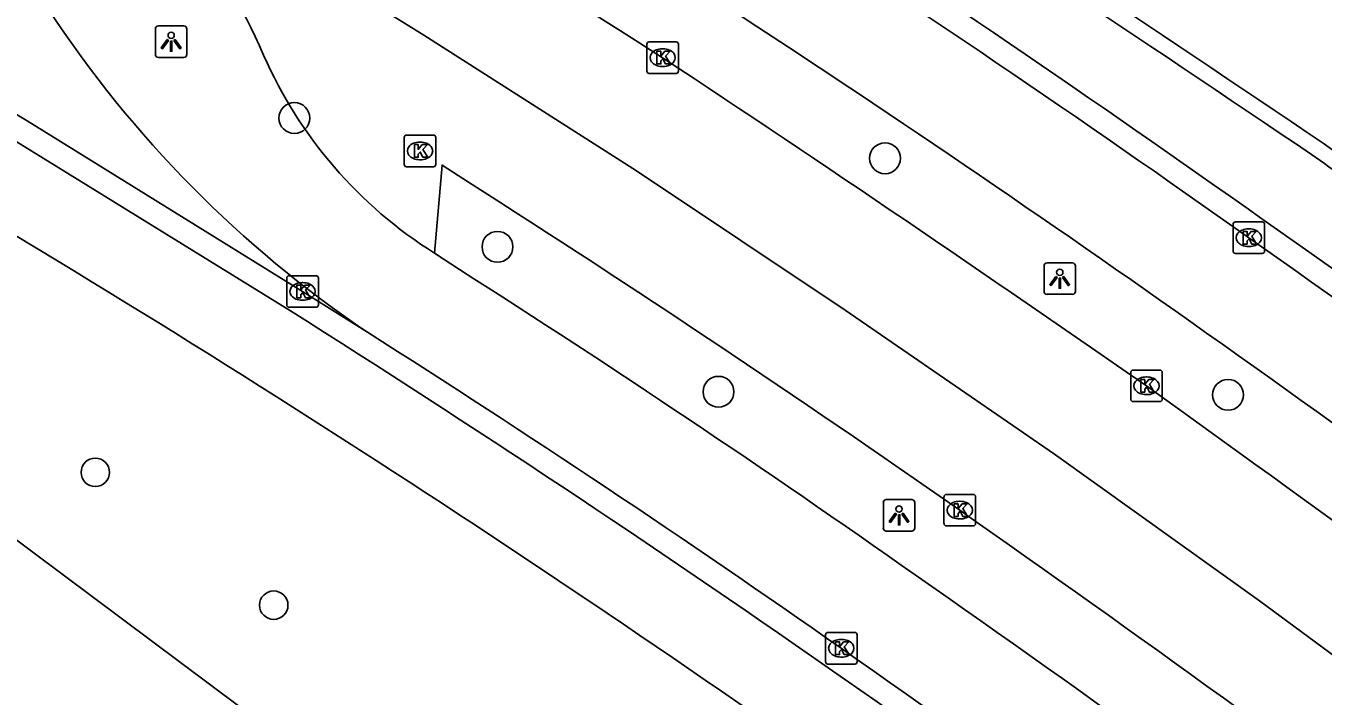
# Model space of a CAD drawing. Extents: x 159718 to 160783, y 383290 to 384030.
# Drawn here: x 160583.26 to 160624.35, y 383706.87 to 383728.1 of the extents above; entities that cross this region are included whole.
import ezdxf

# ---------------------------------------------------------------- set-up
doc = ezdxf.new("R2010")
doc.units = 0
for name, color, linetype in [('IMGEO_Boom', 7, 'Continuous'), ('IMGEO_Fietspad_gesloten', 7, 'Continuous'), ('IMGEO_Hek', 7, 'Continuous'), ('IMGEO_Kolk', 7, 'Continuous'), ('IMGEO_Lichtpunt', 7, 'Continuous'), ('IMGEO_OVBaan_gesloten', 7, 'Continuous'), ('IMGEO_Pand', 7, 'Continuous'), ('IMGEO_Rijbaan_lokaal_gesloten', 7, 'Continuous')]:
    doc.layers.add(name, color=color, linetype=linetype)

msp = doc.modelspace()

# ---------------------------------------------------------------- linework, layer by layer
at = {"layer": 'IMGEO_Boom'}
for centre in [(160591.762, 383725.183), (160610.47, 383723.91), (160598.194, 383721.102), (160605.195, 383716.51), (160621.336, 383716.414)]:
    msp.add_circle(centre, 0.489, dxfattribs=at)
at = {"layer": 'IMGEO_Fietspad_gesloten'}
for points in [[(160545.488, 383747.383), (160547.305, 383746.295), (160555.662, 383741.113), (160558.414, 383739.417), (160561.972, 383737.224), (160573.883, 383729.883), (160582.953, 383724.443), (160591.637, 383719.073)], [(160584.258, 383720.662), (160580.096, 383723.16), (160574.681, 383726.402), (160560.774, 383734.728), (160559.214, 383735.662), (160557.209, 383736.897), (160545.57, 383744.064), (160541.795, 383746.477)]]:
    msp.add_lwpolyline(points, dxfattribs=at)
for centre, radius, start, end in [((160080.903, 382922.917), 967.836, 55.866789, 58.187443), ((160324.014, 383301.099), 515.934, 54.66573, 56.82751), ((160313.192, 383278.933), 542.859, 54.79071, 55.07582), ((160340.913, 383319.765), 490.942, 52.73668, 55.01477), ((160358.793, 383349.964), 433.879, 53.39359, 58.69134), ((160358.757, 383349.822), 436.554, 55.07791, 57.76117), ((160316.074, 383287.574), 512.028, 52.88995, 55.1492)]:
    msp.add_arc(centre, radius, start, end, dxfattribs=at)
at = {"layer": 'IMGEO_Hek'}
for centre, radius, start, end in [((160081.274, 382923.272), 967.836, 55.866789, 58.187443), ((160354.624, 383338.017), 471.199, 52.69805, 55.08127)]:
    msp.add_arc(centre, radius, start, end, dxfattribs=at)
at = {"layer": 'IMGEO_Kolk'}
for p, q in [((160603.001, 383727.598), (160603.853, 383727.598)), ((160602.926, 383726.672), (160602.926, 383727.524)), ((160603.414, 383727.378), (160603.439, 383727.378)), ((160603.927, 383727.524), (160603.927, 383726.672)), ((160603.437, 383726.818), (160603.412, 383726.818)), ((160603.853, 383726.598), (160603.001, 383726.598)), ((160595.24, 383723.716), (160595.24, 383724.568)), ((160595.315, 383724.642), (160596.167, 383724.642)), ((160595.728, 383724.422), (160595.753, 383724.422)), ((160596.241, 383724.568), (160596.241, 383723.716)), ((160595.751, 383723.862), (160595.726, 383723.862)), ((160596.167, 383723.642), (160595.315, 383723.642)), ((160621.493, 383720.966), (160621.493, 383721.818)), ((160621.568, 383721.892), (160622.42, 383721.892)), ((160622.494, 383721.818), (160622.494, 383720.966)), ((160621.981, 383721.672), (160622.006, 383721.672)), ((160622.004, 383721.112), (160621.979, 383721.112)), ((160622.42, 383720.892), (160621.568, 383720.892)), ((160591.595, 383720.189), (160592.447, 383720.189)), ((160591.52, 383719.263), (160591.52, 383720.115)), ((160592.008, 383719.969), (160592.033, 383719.969)), ((160592.521, 383720.115), (160592.521, 383719.263)), ((160592.031, 383719.409), (160592.006, 383719.409)), ((160592.447, 383719.189), (160591.595, 383719.189)), ((160618.252, 383716.273), (160618.252, 383717.125)), ((160618.327, 383717.199), (160619.179, 383717.199)), ((160618.74, 383716.979), (160618.765, 383716.979)), ((160619.253, 383717.125), (160619.253, 383716.273)), ((160619.179, 383716.199), (160618.327, 383716.199)), ((160618.763, 383716.419), (160618.738, 383716.419)), ((160612.338, 383712.333), (160612.338, 383713.185)), ((160612.413, 383713.259), (160613.265, 383713.259)), ((160613.339, 383713.185), (160613.339, 383712.333)), ((160612.826, 383713.039), (160612.851, 383713.039)), ((160612.849, 383712.479), (160612.824, 383712.479)), ((160613.265, 383712.259), (160612.413, 383712.259)), ((160608.585, 383707.957), (160608.585, 383708.809)), ((160608.66, 383708.883), (160609.512, 383708.883)), ((160609.073, 383708.663), (160609.098, 383708.663)), ((160609.586, 383708.809), (160609.586, 383707.957)), ((160609.512, 383707.883), (160608.66, 383707.883)), ((160609.096, 383708.103), (160609.071, 383708.103))]:
    msp.add_line(p, q, dxfattribs=at)
for points in [[(160603.001, 383727.598), (160603.853, 383727.598)], [(160602.926, 383726.672), (160602.926, 383727.524)], [(160603.247, 383727.298), (160603.37, 383727.298), (160603.37, 383727.147), (160603.5, 383727.298), (160603.664, 383727.298), (160603.518, 383727.147), (160603.671, 383726.898), (160603.519, 383726.898), (160603.434, 383727.062), (160603.37, 383726.995), (160603.37, 383726.898), (160603.247, 383726.898), (160603.247, 383727.298)], [(160603.927, 383727.524), (160603.927, 383726.672)], [(160603.853, 383726.598), (160603.001, 383726.598)], [(160595.24, 383723.716), (160595.24, 383724.568)], [(160595.315, 383724.642), (160596.167, 383724.642)], [(160595.561, 383724.342), (160595.684, 383724.342), (160595.684, 383724.191), (160595.814, 383724.342), (160595.978, 383724.342), (160595.832, 383724.191), (160595.985, 383723.942), (160595.833, 383723.942), (160595.748, 383724.106), (160595.684, 383724.039), (160595.684, 383723.942), (160595.561, 383723.942), (160595.561, 383724.342)], [(160596.241, 383724.568), (160596.241, 383723.716)], [(160596.167, 383723.642), (160595.315, 383723.642)], [(160621.493, 383720.966), (160621.493, 383721.818)], [(160621.568, 383721.892), (160622.42, 383721.892)], [(160622.494, 383721.818), (160622.494, 383720.966)], [(160621.814, 383721.592), (160621.937, 383721.592), (160621.937, 383721.441), (160622.067, 383721.592), (160622.231, 383721.592), (160622.085, 383721.441), (160622.238, 383721.192), (160622.086, 383721.192), (160622.001, 383721.356), (160621.937, 383721.289), (160621.937, 383721.192), (160621.814, 383721.192), (160621.814, 383721.592)], [(160622.42, 383720.892), (160621.568, 383720.892)], [(160591.595, 383720.189), (160592.447, 383720.189)], [(160591.52, 383719.263), (160591.52, 383720.115)], [(160591.841, 383719.889), (160591.964, 383719.889), (160591.964, 383719.738), (160592.094, 383719.889), (160592.258, 383719.889), (160592.112, 383719.738), (160592.265, 383719.489), (160592.113, 383719.489), (160592.028, 383719.653), (160591.964, 383719.586), (160591.964, 383719.489), (160591.841, 383719.489), (160591.841, 383719.889)], [(160592.521, 383720.115), (160592.521, 383719.263)], [(160592.447, 383719.189), (160591.595, 383719.189)], [(160618.252, 383716.273), (160618.252, 383717.125)], [(160618.327, 383717.199), (160619.179, 383717.199)], [(160618.573, 383716.899), (160618.696, 383716.899), (160618.696, 383716.748), (160618.826, 383716.899), (160618.99, 383716.899), (160618.844, 383716.748), (160618.997, 383716.499), (160618.845, 383716.499), (160618.76, 383716.663), (160618.696, 383716.596), (160618.696, 383716.499), (160618.573, 383716.499), (160618.573, 383716.899)], [(160619.253, 383717.125), (160619.253, 383716.273)], [(160619.179, 383716.199), (160618.327, 383716.199)], [(160612.338, 383712.333), (160612.338, 383713.185)], [(160612.413, 383713.259), (160613.265, 383713.259)], [(160613.339, 383713.185), (160613.339, 383712.333)], [(160612.659, 383712.959), (160612.782, 383712.959), (160612.782, 383712.808), (160612.912, 383712.959), (160613.076, 383712.959), (160612.93, 383712.808), (160613.083, 383712.559), (160612.931, 383712.559), (160612.846, 383712.723), (160612.782, 383712.656), (160612.782, 383712.559), (160612.659, 383712.559), (160612.659, 383712.959)], [(160613.265, 383712.259), (160612.413, 383712.259)], [(160608.585, 383707.957), (160608.585, 383708.809)], [(160608.66, 383708.883), (160609.512, 383708.883)], [(160609.586, 383708.809), (160609.586, 383707.957)], [(160608.906, 383708.583), (160609.029, 383708.583), (160609.029, 383708.432), (160609.159, 383708.583), (160609.323, 383708.583), (160609.177, 383708.432), (160609.33, 383708.183), (160609.178, 383708.183), (160609.093, 383708.347), (160609.029, 383708.28), (160609.029, 383708.183), (160608.906, 383708.183), (160608.906, 383708.583)], [(160609.512, 383707.883), (160608.66, 383707.883)]]:
    msp.add_lwpolyline(points, dxfattribs=at)
for centre, start, end in [((160603.003, 383727.522), 91.552, 178.448), ((160603.003, 383727.522), 91.552, 178.448), ((160603.851, 383727.522), 1.552, 88.448), ((160603.851, 383727.522), 1.552, 88.448), ((160603.003, 383726.674), 181.552, 268.448), ((160603.003, 383726.674), 181.552, 268.448), ((160603.851, 383726.674), 271.552, 358.448), ((160603.851, 383726.674), 271.552, 358.448), ((160595.317, 383724.566), 91.552, 178.448), ((160595.317, 383724.566), 91.552, 178.448), ((160596.165, 383724.566), 1.552, 88.448), ((160596.165, 383724.566), 1.552, 88.448), ((160595.317, 383723.718), 181.552, 268.448), ((160595.317, 383723.718), 181.552, 268.448), ((160596.165, 383723.718), 271.552, 358.448), ((160596.165, 383723.718), 271.552, 358.448), ((160621.57, 383721.816), 91.552, 178.448), ((160621.57, 383721.816), 91.552, 178.448), ((160622.418, 383721.816), 1.552, 88.448), ((160622.418, 383721.816), 1.552, 88.448), ((160621.57, 383720.968), 181.552, 268.448), ((160621.57, 383720.968), 181.552, 268.448), ((160622.418, 383720.968), 271.552, 358.448), ((160622.418, 383720.968), 271.552, 358.448), ((160591.597, 383720.113), 91.552, 178.448), ((160591.597, 383720.113), 91.552, 178.448), ((160592.445, 383720.113), 1.552, 88.448), ((160592.445, 383720.113), 1.552, 88.448), ((160591.597, 383719.265), 181.552, 268.448), ((160591.597, 383719.265), 181.552, 268.448), ((160592.445, 383719.265), 271.552, 358.448), ((160592.445, 383719.265), 271.552, 358.448), ((160618.329, 383717.123), 91.552, 178.448), ((160618.329, 383717.123), 91.552, 178.448), ((160619.177, 383717.123), 1.552, 88.448), ((160619.177, 383717.123), 1.552, 88.448), ((160618.329, 383716.275), 181.552, 268.448), ((160618.329, 383716.275), 181.552, 268.448), ((160619.177, 383716.275), 271.552, 358.448), ((160619.177, 383716.275), 271.552, 358.448), ((160612.415, 383713.183), 91.552, 178.448), ((160612.415, 383713.183), 91.552, 178.448), ((160613.263, 383713.183), 1.552, 88.448), ((160613.263, 383713.183), 1.552, 88.448), ((160612.415, 383712.335), 181.552, 268.448), ((160612.415, 383712.335), 181.552, 268.448), ((160613.263, 383712.335), 271.552, 358.448), ((160613.263, 383712.335), 271.552, 358.448), ((160608.662, 383708.807), 91.552, 178.448), ((160608.662, 383708.807), 91.552, 178.448), ((160609.51, 383708.807), 1.552, 88.448), ((160609.51, 383708.807), 1.552, 88.448), ((160608.662, 383707.959), 181.552, 268.448), ((160608.662, 383707.959), 181.552, 268.448), ((160609.51, 383707.959), 271.552, 358.448), ((160609.51, 383707.959), 271.552, 358.448)]:
    msp.add_arc(centre, 0.0765, start, end, dxfattribs=at)
for centre, major_axis, ratio, start_param, end_param in [((160603.413, 383727.098), (-0.387, 0.002), 0.722429, 4.712389, 7.853982), ((160603.438, 383727.098), (-0.39, 0.002), 0.717154, 1.570796, 4.712389), ((160595.727, 383724.142), (-0.387, 0.002), 0.722429, 4.712389, 7.853982), ((160595.752, 383724.142), (-0.39, 0.002), 0.717154, 1.570796, 4.712389), ((160621.98, 383721.392), (-0.387, 0.002), 0.722429, 4.712389, 7.853982), ((160622.005, 383721.392), (-0.39, 0.002), 0.717154, 1.570796, 4.712389), ((160592.007, 383719.689), (-0.387, 0.002), 0.722429, 4.712389, 7.853982), ((160592.032, 383719.689), (-0.39, 0.002), 0.717154, 1.570796, 4.712389), ((160618.739, 383716.699), (-0.387, 0.002), 0.722429, 4.712389, 7.853982), ((160618.764, 383716.699), (-0.39, 0.002), 0.717154, 1.570796, 4.712389), ((160612.825, 383712.759), (-0.387, 0.002), 0.722429, 4.712389, 7.853982), ((160612.85, 383712.759), (-0.39, 0.002), 0.717154, 1.570796, 4.712389), ((160609.072, 383708.383), (-0.387, 0.002), 0.722429, 4.712389, 7.853982), ((160609.097, 383708.383), (-0.39, 0.002), 0.717154, 1.570796, 4.712389)]:
    msp.add_ellipse(centre, major_axis=major_axis, ratio=ratio, start_param=start_param, end_param=end_param, dxfattribs=at)
at = {"layer": 'IMGEO_Lichtpunt'}
for p, q in [((160587.36, 383728.007), (160587.36, 383727.2)), ((160587.36, 383728.007), (160587.36, 383727.2)), ((160588.262, 383728.102), (160587.454, 383728.102)), ((160588.262, 383728.102), (160587.454, 383728.102)), ((160588.356, 383727.2), (160588.356, 383728.007)), ((160588.356, 383727.2), (160588.356, 383728.007)), ((160587.454, 383727.106), (160588.262, 383727.106)), ((160587.454, 383727.106), (160588.262, 383727.106)), ((160616.409, 383720.594), (160615.601, 383720.594)), ((160616.409, 383720.594), (160615.601, 383720.594)), ((160615.507, 383720.499), (160615.507, 383719.692)), ((160615.507, 383720.499), (160615.507, 383719.692)), ((160616.503, 383719.692), (160616.503, 383720.499)), ((160616.503, 383719.692), (160616.503, 383720.499)), ((160615.601, 383719.598), (160616.409, 383719.598)), ((160615.601, 383719.598), (160616.409, 383719.598)), ((160610.417, 383712.999), (160610.417, 383712.192)), ((160610.417, 383712.999), (160610.417, 383712.192)), ((160611.319, 383713.094), (160610.511, 383713.094)), ((160611.319, 383713.094), (160610.511, 383713.094)), ((160611.413, 383712.192), (160611.413, 383712.999)), ((160611.413, 383712.192), (160611.413, 383712.999)), ((160610.511, 383712.098), (160611.319, 383712.098)), ((160610.511, 383712.098), (160611.319, 383712.098))]:
    msp.add_line(p, q, dxfattribs=at)
for points in [[(160587.734, 383727.671), (160587.773, 383727.643), (160587.585, 383727.381), (160587.547, 383727.408), (160587.734, 383727.671)], [(160587.836, 383727.623), (160587.883, 383727.623), (160587.883, 383727.301), (160587.836, 383727.301), (160587.836, 383727.623)], [(160587.946, 383727.643), (160587.984, 383727.67), (160588.171, 383727.408), (160588.132, 383727.38), (160587.946, 383727.643)], [(160615.881, 383720.163), (160615.92, 383720.135), (160615.732, 383719.873), (160615.694, 383719.9), (160615.881, 383720.163)], [(160616.093, 383720.135), (160616.131, 383720.162), (160616.318, 383719.9), (160616.279, 383719.872), (160616.093, 383720.135)], [(160615.983, 383720.115), (160616.03, 383720.115), (160616.03, 383719.793), (160615.983, 383719.793), (160615.983, 383720.115)], [(160610.791, 383712.663), (160610.83, 383712.635), (160610.642, 383712.373), (160610.604, 383712.4), (160610.791, 383712.663)], [(160610.893, 383712.615), (160610.94, 383712.615), (160610.94, 383712.293), (160610.893, 383712.293), (160610.893, 383712.615)], [(160611.003, 383712.635), (160611.041, 383712.662), (160611.228, 383712.4), (160611.189, 383712.372), (160611.003, 383712.635)]]:
    msp.add_lwpolyline(points, dxfattribs=at)
for centre in [(160587.859, 383727.805), (160616.006, 383720.297), (160610.916, 383712.797)]:
    msp.add_circle(centre, 0.0994, dxfattribs=at)
for centre, start, end in [((160587.454, 383728.007), 90, 180), ((160587.454, 383728.007), 90, 180), ((160588.262, 383728.007), 0, 90), ((160588.262, 383728.007), 0, 90), ((160587.454, 383727.2), 180, 270), ((160587.454, 383727.2), 180, 270), ((160588.262, 383727.2), 270, 0), ((160588.262, 383727.2), 270, 360), ((160615.601, 383720.499), 90, 180), ((160615.601, 383720.499), 90, 180), ((160616.409, 383720.499), 0, 90), ((160616.409, 383720.499), 0, 90), ((160615.601, 383719.692), 180, 270), ((160615.601, 383719.692), 180, 270), ((160616.409, 383719.692), 270, 0), ((160616.409, 383719.692), 270, 360), ((160610.511, 383712.999), 90, 180), ((160610.511, 383712.999), 90, 180), ((160611.319, 383712.999), 0, 90), ((160611.319, 383712.999), 0, 90), ((160610.511, 383712.192), 180, 270), ((160610.511, 383712.192), 180, 270), ((160611.319, 383712.192), 270, 0), ((160611.319, 383712.192), 270, 360)]:
    msp.add_arc(centre, 0.0946, start, end, dxfattribs=at)
at = {"layer": 'IMGEO_OVBaan_gesloten'}
for points in [[(160677.753, 383668.612), (160673.773, 383671.568), (160664.058, 383678.836), (160638.399, 383697.958), (160628.787, 383705.12), (160622.333, 383709.887), (160615.837, 383714.53), (160609.208, 383719.098), (160602.599, 383723.507), (160595.862, 383727.81), (160589.089, 383732.022), (160584.281, 383734.923)], [(160597.281, 383723.152), (160596.439, 383723.692), (160596.201, 383720.902)]]:
    msp.add_lwpolyline(points, dxfattribs=at)
for centre, radius, start, end in [((160574.764, 383720.32), 17.43, 23.1772, 56.9083), ((160603.695, 383732.836), 14.092, 203.6643, 237.8727), ((160354.348, 383342.722), 451.38, 55.06392, 57.43872), ((160263.43, 383213.687), 609.227, 53.074688, 55.003657)]:
    msp.add_arc(centre, radius, start, end, dxfattribs=at)
at = {"layer": 'IMGEO_Pand'}
msp.add_lwpolyline([(160572.035, 383719.97), (160575.103, 383717.678), (160580.67, 383713.52), (160603.15, 383696.727), (160608.705, 383692.577), (160611.574, 383690.434), (160612.911, 383692.199), (160618.335, 383688.148), (160624.198, 383683.743), (160629.612, 383679.677), (160628.319, 383677.876), (160631.16, 383675.754), (160636.726, 383671.598), (160659.206, 383654.812), (160664.766, 383650.661), (160667.828, 383648.374), (160661.02, 383639.245), (160656.419, 383633.076), (160660.025, 383630.391), (160661.171, 383622.218)], dxfattribs=at)
for centre, start, end in [((160585.454, 383713.957), 0, 180), ((160585.454, 383713.957), 180, 0), ((160591.108, 383709.749), 0, 180), ((160591.108, 383709.749), 180, 0)]:
    msp.add_arc(centre, 0.45, start, end, dxfattribs=at)
at = {"layer": 'IMGEO_Rijbaan_lokaal_gesloten'}
for points in [[(160594.074, 383718.395), (160592.017, 383719.69), (160583.302, 383725.099), (160574.514, 383730.353), (160562.223, 383737.746), (160558.644, 383739.899), (160555.925, 383741.537), (160547.568, 383746.719), (160545.794, 383747.84)], [(160596.201, 383720.902), (160596.989, 383720.385)]]:
    msp.add_lwpolyline(points, dxfattribs=at)
for centre, radius, start, end in [((160225.422, 383136.862), 700.901, 57.363485, 59.122514), ((160369.11, 383365.571), 436.527, 54.59887, 57.15648), ((160339.774, 383321.955), 485.84, 54.75242, 56.94964), ((160614.627, 383748.799), 36.699, 213.3478, 235.9421), ((160171.604, 383074.234), 782.75, 55.162745, 56.518414), ((160329.468, 383304.63), 509.174, 52.74504, 54.9353), ((160397.454, 383407.121), 371.414, 54.82266, 57.50469), ((160293.478, 383255.737), 566.636, 52.81094, 54.79355), ((160385.449, 383389.388), 389.577, 54.96723, 57.62093), ((160127.194, 383030.716), 843.917, 53.049713, 54.375741), ((160317.556, 383288.787), 514.175, 52.88297, 55.14208), ((160260.634, 383210.836), 607.429, 53.084872, 54.995172)]:
    msp.add_arc(centre, radius, start, end, dxfattribs=at)

doc.saveas('drawing.dxf')
